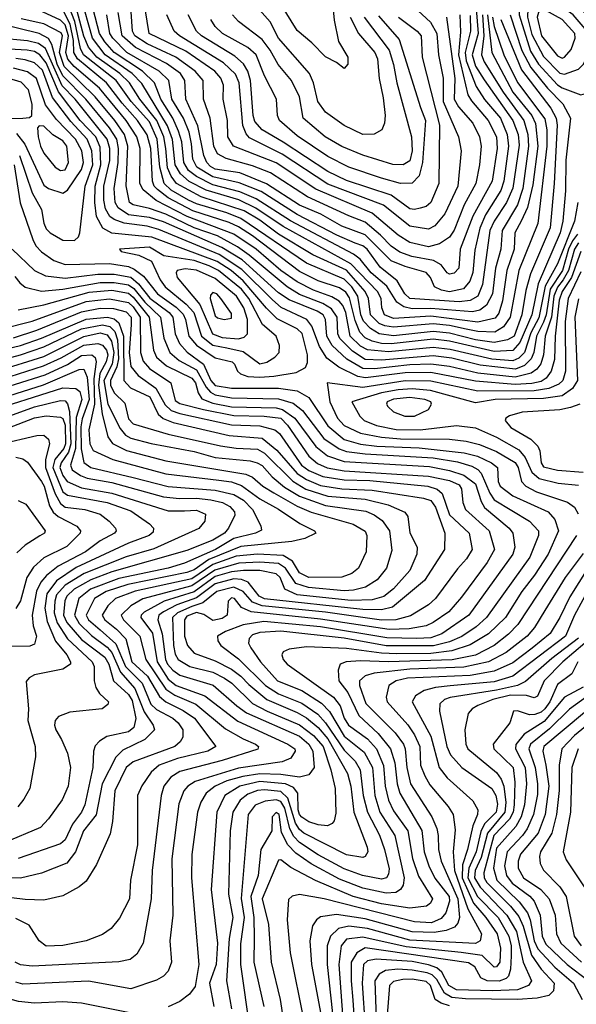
# Model space of a CAD drawing. Extents: x 501367 to 657802, y 482273 to 547541.
# Tile 348 of 656: x 599352 to 601725, y 515805 to 520004. Entities that reach past the tile are written whole.
import ezdxf

# ---------------------------------------------------------------- set-up
doc = ezdxf.new("R2010")
doc.units = 0

msp = doc.modelspace()

# ---------------------------------------------------------------- linework, layer by layer
at = {"layer": '0CON20XD'}
for points in [[(601745, 519683.9), (601765, 519689.1), (601779.2, 519700.7), (601805, 519744.4), (601841.8, 519838.2), (601854.5, 519935), (601786.4, 520015), (601682.4, 520095), (601652.9, 520125), (601641.2, 520145), (601634.5, 520205), (601620.6, 520225), (601555, 520255.8), (601495, 520255.9), (601475, 520240.7), (601466.9, 520223.1), (601487.9, 520135), (601481.5, 520025), (601529.5, 519869.5), (601564.4, 519815), (601645, 519727.1), (601665, 519713.8), (601745, 519683.9)], [(601347.1, 520025), (601365.6, 519865), (601455, 519695.2), (601535.6, 519595), (601551.8, 519561.8), (601561.1, 519465), (601540.1, 519299.9), (601517.3, 519202.7), (601489.8, 519145), (601462.9, 519095), (601459.6, 519025), (601429.1, 518935), (601409.9, 518805), (601395, 518752.8), (601378.9, 518731.1), (601305, 518714.9), (601105, 518739.5), (600945, 518730.5), (600907.6, 518745), (600896.2, 518775), (600893.1, 518815), (600878, 518845), (600763.7, 518963.7), (600475, 519121.6), (600359.2, 519200.9), (600285.7, 519235.7), (600146.8, 519276.8), (600074.4, 519314.4), (600037.1, 519347.1), (600014.5, 519385), (600003.5, 519493.5), (599982.1, 519552.1), (599872.3, 519732.3), (599830.7, 519775), (599716.3, 519855), (599661.8, 519925), (599612.9, 520102.9)], [(601294.4, 520105), (601306.1, 519945), (601281.4, 519855), (601295, 519806.8), (601332.3, 519747.7), (601454.4, 519575), (601476.8, 519515), (601481, 519469), (601454.7, 519285.3), (601427.8, 519225), (601374.4, 519145), (601356.8, 519105), (601325.1, 518875), (601305, 518825.7), (601272.8, 518807.2), (601225, 518801.2), (601015, 518814.7), (600994.5, 518835), (600961.1, 518891.1), (600888.8, 518948.8), (600833, 519025), (600815, 519039.3), (600781.9, 519051.9), (600703.4, 519085), (600535, 519173.2), (600381.1, 519271.1), (600288.1, 519308.1), (600175, 519334.4), (600106.9, 519375), (600090.3, 519409.7), (600084.9, 519474.9), (600073.6, 519525), (600049.9, 519585), (600000.3, 519665), (599987.9, 519745), (599946.5, 519785), (599809, 519865), (599748.7, 519925), (599736.2, 519945), (599722.8, 520025)], [(601171.3, 520015), (601207.2, 519752.8), (601204.3, 519665), (601222.4, 519632.4), (601283.5, 519563.5), (601312.8, 519505), (601319.4, 519465), (601312.6, 519385), (601296.2, 519305), (601246.9, 519215), (601205, 519106.8), (601185, 519077.3), (601142.1, 519047.9), (601095, 519036.2), (601015, 519053.5), (600965.1, 519085.1), (600855, 519179.1), (600615, 519281.3), (600445, 519393.8), (600263.2, 519465), (600238.9, 519505), (600237.7, 519575), (600219.8, 519665), (600220, 519725), (600209.2, 519755), (600183.5, 519785), (600059.9, 519869.9), (599904, 519945), (599878, 520105)], [(600679.3, 520135), (600692.2, 520002.2), (600711.2, 519911.2), (600750.6, 519845), (600750.8, 519815), (600735, 519796.7), (600702.2, 519822.2), (600655, 519846.5), (600597.9, 519905), (600535, 519957.6), (600465, 520071.1)], [(601675, 519772.3), (601735, 519793.8), (601755.6, 519814.4), (601780.2, 519865), (601788.4, 519935), (601712.5, 520025), (601585, 520115.7), (601565, 520119.2), (601535, 520094.2), (601518.9, 520051), (601516.9, 520015), (601535, 519940.5), (601585, 519847.6), (601655, 519776.1), (601675, 519772.3)], [(601731.5, 519225), (601717, 519145), (601645, 518962.4), (601592.1, 518867.9), (601565, 518732.7), (601530.9, 518669.1), (601503.7, 518585), (601479.7, 518560.3), (601455, 518549.8), (601365, 518555.9), (601187.4, 518597.4), (601115, 518606.5), (600925, 518587.8), (600835, 518595.6), (600805, 518612.1), (600761.4, 518655), (600742.5, 518755), (600729.3, 518785), (600713.4, 518803.4), (600682.4, 518822.4), (600605, 518850.9), (600535, 518886.1), (600464.6, 518934.7), (600360.3, 519025), (600265, 519089.8), (600065.9, 519165), (599933.5, 519233.5), (599878.4, 519278.4), (599863.9, 519305), (599864.9, 519454.9), (599851.1, 519505), (599805.6, 519575), (599691.6, 519711.6), (599583.9, 519805), (599556.6, 519836.6), (599547.8, 519865), (599560, 519935), (599545, 519982.5), (599525, 520003), (599393.9, 520063.9)], [(601402.7, 520005), (601491.1, 519791.1), (601616.5, 519626.5), (601639.4, 519585), (601644, 519555), (601631.5, 519305), (601613.2, 519116.8), (601530.3, 518919.7), (601510.5, 518849.5), (601493.6, 518745), (601460.4, 518655), (601431.5, 518638.5), (601375, 518627.5), (601295, 518639.6), (601185, 518667.1), (601115, 518674.8), (600945, 518656.2), (600884.8, 518664.8), (600846.9, 518686.9), (600818, 518718), (600806.7, 518745), (600793.8, 518825), (600768.4, 518865), (600735, 518898.1), (600575, 518965.4), (600295, 519156.1), (600235, 519180.5), (600105, 519218.9), (600071.6, 519235), (599997.5, 519277.5), (599967.4, 519305), (599948.6, 519375), (599937.2, 519495), (599905, 519568.2), (599827.1, 519655), (599763.1, 519745), (599624.1, 519855), (599611.4, 519881.4), (599586.4, 519996.4), (599561.5, 520061.5)], [(601368.4, 520015), (601375, 519975.9), (601416, 519855), (601475, 519736.7), (601591.7, 519581.7), (601600.2, 519535), (601600.1, 519465), (601561.7, 519135), (601480.4, 518935), (601442.8, 518735), (601414.8, 518695), (601378.4, 518671.6), (601305, 518675.1), (601255, 518684.9), (601185, 518700.2), (601115, 518706.7), (600945, 518693.2), (600908.5, 518698.5), (600885, 518709.1), (600847.9, 518745), (600839.1, 518815), (600824.9, 518844.9), (600745, 518935.7), (600601.5, 519001.5), (600455, 519089.2), (600375, 519149.1), (600308.6, 519188.6), (600125, 519249.2), (600020.3, 519305), (599997, 519337), (599981.9, 519371.9), (599975.2, 519455), (599966.6, 519505), (599936.8, 519575), (599864.4, 519665), (599820.5, 519735), (599777.9, 519775), (599680.4, 519845), (599645, 519886.9), (599625, 519933.4), (599591.5, 520061.5)], [(601015.2, 520075), (601103.9, 519993.9), (601130.1, 519945), (601138, 519855), (601156.8, 519755), (601157.2, 519655), (601222.9, 519505), (601234.8, 519445), (601220.6, 519295), (601164.3, 519175.7), (601122.2, 519125), (601095, 519111), (601015, 519124.1), (600903.5, 519213.5), (600665, 519303.2), (600470.8, 519430.8), (600331.1, 519501.1), (600317.2, 519517.2), (600303.6, 519553.6), (600287.6, 519735), (600272.5, 519772.5), (600220, 519820), (600032.8, 519935), (600010.3, 519955), (599979.3, 520025)], [(600761.1, 520015), (600796, 519946), (600866.3, 519865), (600877.8, 519837.8), (600884.2, 519754.2), (600901.7, 519671.7), (600910, 519595), (600907.4, 519562.6), (600895.3, 519534.7), (600863.4, 519516.6), (600815, 519514.7), (600735, 519553.2), (600655, 519609.7), (600623.3, 519655), (600604.8, 519735), (600587.1, 519775), (600455.7, 519925), (600420, 519995), (600351.3, 520071.3)], [(601443.2, 520025), (601493.2, 519873.2), (601530.7, 519800.7), (601602.6, 519712.6), (601668.1, 519645), (601700.3, 519585), (601680.4, 519405), (601679, 519275), (601667.4, 519145), (601656.6, 519095), (601562.3, 518877.7), (601535.8, 518745), (601485, 518627), (601455, 518594.1), (601375, 518589.2), (601185, 518632.6), (601115, 518641.2), (600935, 518621.9), (600895, 518623.1), (600855, 518633.3), (600825, 518647.9), (600802, 518672), (600781.8, 518721.8), (600758.4, 518818.4), (600742.4, 518842.4), (600715, 518860.3), (600625, 518890.7), (600545, 518930.3), (600345, 519081.9), (600285, 519120.8), (600245, 519139.1), (600089.2, 519189.2), (599985.1, 519245.1), (599939.7, 519279.7), (599925.6, 519295), (599918.6, 519315), (599911.3, 519455), (599895, 519513.2), (599853.7, 519575), (599787.9, 519647.9), (599722.2, 519735), (599597.7, 519837.7), (599582.5, 519865), (599581.2, 519915), (599567.4, 519985), (599535, 520046.4)], [(601325.6, 520025), (601330.8, 519935), (601320.9, 519855), (601333, 519825), (601413.3, 519695), (601501.2, 519575), (601519.1, 519515), (601521.7, 519465), (601497.3, 519285), (601473.9, 519215), (601409.1, 519105), (601403.8, 519025), (601380.2, 518945), (601367.8, 518835), (601342.8, 518787.2), (601314.5, 518765.5), (601282, 518758), (601105, 518772.7), (601025, 518771.2), (600989.2, 518779.2), (600960, 518799.9), (600917.7, 518867.7), (600850.4, 518925), (600803.4, 518983.4), (600775, 519004.4), (600507, 519147), (600360.6, 519240.6), (600290.1, 519270.1), (600175, 519299.4), (600105.3, 519335.3), (600071.5, 519361.5), (600051.1, 519395), (600042.9, 519482.9), (600029.1, 519529.1), (600004.7, 519585), (599954, 519665), (599926.1, 519735), (599875.1, 519785), (599755, 519864.7), (599715, 519909.9), (599692, 519945), (599665, 520049.6)], [(601272.4, 520022.4), (601273.6, 519955), (601251.2, 519865), (601255, 519828.2), (601298.9, 519718.9), (601334.4, 519664.4), (601401.4, 519585), (601430.2, 519515), (601436, 519465), (601416.3, 519316.3), (601403.6, 519276.4), (601338.5, 519171.5), (601314.2, 519115), (601292, 519022), (601283.9, 518926.1), (601271.4, 518888.6), (601243.7, 518856.3), (601185, 518843.4), (601150.6, 518850.6), (601120.4, 518865), (601103.9, 518905), (601085, 518926.6), (600995, 518951.1), (600935, 518975.5), (600825, 519087), (600725, 519123.8), (600636.3, 519175), (600545, 519213.4), (600403.9, 519303.9), (600290.6, 519350.6), (600185, 519367.3), (600165, 519377.8), (600149.7, 519395), (600136.7, 519425), (600111.9, 519551.9), (600060.5, 519665), (600055.9, 519745), (600036.6, 519775), (599977.8, 519817.8), (599845, 519886), (599788.5, 519935), (599771.1, 520035)], [(601229.1, 520025), (601231.3, 519951.3), (601223.1, 519855), (601263.3, 519683.3), (601277.8, 519657.8), (601349.6, 519575), (601384.6, 519505), (601387.9, 519455), (601365.8, 519315), (601283.3, 519166.7), (601229.7, 519025), (601224.7, 518945), (601205, 518922.6), (601185, 518918.9), (601175, 518924.7), (601148.8, 518958.8), (601116.9, 518976.9), (601023.8, 518993.8), (600973.1, 519013.1), (600935, 519038.8), (600889.9, 519085), (600825, 519140.9), (600755, 519167.2), (600579.2, 519249.2), (600420.7, 519350.7), (600345, 519381.3), (600231.9, 519411.9), (600195, 519432.9), (600178.8, 519465), (600164.5, 519585), (600136, 519665), (600133.5, 519745), (600100.2, 519785), (600018, 519845), (599895, 519900.8), (599842.8, 519935), (599833, 519955), (599827.3, 520037.3)], [(600966.8, 520015), (601046.4, 519955), (601063.2, 519935), (601068.6, 519845), (601141.8, 519555), (601139, 519305), (601105.3, 519225), (601085, 519208.2), (601060, 519200), (601035, 519194.4), (601015, 519197.6), (600935, 519255.4), (600745, 519318.6), (600665, 519357.4), (600475, 519482.2), (600384.9, 519534.9), (600355, 519569.4), (600347.7, 519595), (600336.4, 519745), (600324.3, 519784.3), (600306.1, 519816.1), (600268.6, 519848.6), (600126.2, 519935), (600105.2, 519955), (600070.5, 520025)], [(600881.1, 520021.1), (600969.7, 519919.7), (601060.1, 519630.1), (601082.5, 519575), (601070, 519395), (601055, 519338.5), (601025, 519307.5), (600975, 519306), (600895, 519328.2), (600754.7, 519374.7), (600665, 519421.2), (600535, 519508.3), (600460, 519575), (600451.1, 519595), (600446.8, 519665), (600395, 519764.5), (600359.6, 519855), (600325, 519885.2), (600215.9, 519945), (600185, 519974.7), (600166.1, 520005)], [(600820.9, 520015), (600927.6, 519875), (600946.2, 519813.8), (600959.8, 519735), (601022.7, 519505), (601025.1, 519444.9), (601015, 519401.8), (600986.2, 519385), (600943.3, 519386.7), (600815, 519426), (600725, 519464), (600654.7, 519505), (600560.3, 519585), (600545.2, 519675), (600510.8, 519745), (600453.7, 519813.7), (600419.5, 519875), (600385, 519920.2), (600285, 519996.8), (600258.6, 520025)], [(601665, 519840.7), (601675, 519844.4), (601703, 519877), (601720.5, 519925), (601718.6, 519945), (601665, 520005.8), (601595, 520044), (601575, 520046.1), (601564.1, 520035), (601558.2, 520015), (601576.8, 519935), (601645, 519850.7), (601665, 519840.7)], [(601669.4, 518895), (601645, 518863.2), (601629.5, 518825), (601620.1, 518735), (601591.8, 518655), (601585.8, 518575), (601574.1, 518535.9), (601556.6, 518513.4), (601533.2, 518496.8), (601465, 518480.1), (601305, 518497.4), (601185, 518525.3), (601105, 518535.6), (601015, 518532.5), (600865, 518515.1), (600815, 518516.9), (600747, 518557), (600684.4, 518614.4), (600660.9, 518655), (600655.7, 518725), (600646.2, 518745), (600620.8, 518760.8), (600500.8, 518809.2), (600455, 518838.8), (600299.8, 518979.8), (600213.4, 519033.4), (599965, 519141.5), (599905, 519160), (599815, 519171.9), (599771.6, 519201.6), (599758, 519225), (599755.1, 519285), (599771.6, 519395), (599773.6, 519455), (599765.7, 519495), (599735, 519543.3), (599634.2, 519665), (599535.2, 519765.2), (599512, 519815), (599488.8, 519898.8), (599474.8, 519924.8), (599435, 519945.1), (599265, 519986.2)], [(601730.4, 519089.6), (601709.4, 519060.6), (601692.6, 519025), (601666, 518935), (601613.8, 518855), (601597.1, 518745), (601586, 518714), (601556, 518655), (601544.7, 518585), (601532.6, 518557.4), (601505, 518529), (601465.7, 518514.3), (601315, 518530.5), (601195, 518560.2), (601115, 518571.3), (600895, 518552.1), (600825, 518555.1), (600770.4, 518590.4), (600716.9, 518645), (600708, 518665), (600705.4, 518735), (600680.6, 518770.6), (600645, 518793.2), (600545, 518831.9), (600491.7, 518865), (600330.4, 519000.4), (600280.8, 519035), (600195, 519081.8), (600095, 519116.5), (599975, 519174.4), (599905, 519199.7), (599835, 519214.6), (599819.8, 519225), (599805.6, 519295.6), (599813, 519465), (599798.6, 519515), (599757.4, 519575), (599673.2, 519675), (599540.5, 519805), (599520.6, 519865), (599534.3, 519935), (599528.4, 519948.4), (599455, 519986.1), (599358.1, 520008.1)], [(601745, 519016), (601704.9, 518905), (601664.8, 518845), (601651.6, 518808.4), (601635.1, 518655), (601632.6, 518555), (601618.7, 518505), (601596.4, 518475), (601575, 518461.6), (601535, 518452.2), (601465, 518448.4), (601295, 518462.4), (601105, 518499.3), (600995, 518497.9), (600826.3, 518476.3), (600793.1, 518483.1), (600712, 518522), (600661.1, 518561.1), (600629.8, 518609.8), (600597.7, 518697.7), (600576.2, 518725), (600466.5, 518776.5), (600429.4, 518809.4), (600298.7, 518938.7), (600202.3, 519002.3), (599945, 519109.9), (599895, 519124.1), (599797, 519137), (599755, 519151.7), (599735.5, 519165.5), (599717.2, 519197.2), (599710.5, 519235), (599711, 519295), (599735.6, 519404.4), (599735.5, 519455), (599724.1, 519495), (599588.3, 519665), (599532.6, 519722.6), (599461.5, 519881.5), (599432.4, 519902.4), (599385.4, 519914.6), (599263.1, 519925)], [(600375, 518479), (600435, 518484.2), (600531.1, 518498.9), (600569.7, 518520.3), (600578.3, 518541.8), (600578.7, 518575), (600556.5, 518666.5), (600535, 518685.5), (600449.1, 518729.1), (600403.6, 518773.6), (600305, 518890.9), (600253, 518935), (600193, 518973), (599915, 519077.1), (599745, 519093.5), (599705.4, 519115.4), (599679.5, 519165), (599671.3, 519225), (599673, 519295), (599698.2, 519385), (599695, 519460.4), (599676, 519505), (599610, 519575), (599516.6, 519696.6), (599465, 519820.6), (599437.9, 519855), (599415, 519868), (599383.1, 519875), (599255, 519881)], [(599585, 519062.9), (599602.2, 519077.8), (599608.5, 519095), (599630.8, 519295), (599663.8, 519385), (599659.8, 519445), (599638.6, 519495), (599570.2, 519570.2), (599491.9, 519671.9), (599448.8, 519788.8), (599415, 519820.3), (599375, 519832.6), (599335, 519838.4)], [(599535, 519264.8), (599555, 519277.6), (599615.4, 519365), (599623.1, 519395), (599617.1, 519445), (599589.7, 519495), (599509.2, 519579.3), (599461.3, 519641.3), (599422.9, 519752.9), (599385, 519781.5), (599325, 519797)], [(599265, 519582.4), (599365, 519584.3), (599392.9, 519587.1), (599403.8, 519596.2), (599405.4, 519644.6), (599389, 519705), (599357.2, 519737.2), (599305, 519753.8), (599255, 519755.4), (599217.3, 519732.7), (599185, 519695.3), (599172, 519668), (599171.9, 519651.9), (599185.6, 519625.6), (599212.5, 519602.5), (599265, 519582.4)], [(599525, 519361.1), (599545, 519363.4), (599560.3, 519395), (599552.8, 519465), (599535, 519488.2), (599492.9, 519512.9), (599455, 519549.6), (599435, 519552), (599427.5, 519542.5), (599430.5, 519505), (599439.8, 519465), (599455, 519434.6), (599502.3, 519375), (599525, 519361.1)], [(599338.3, 519518.3), (599373.7, 519473.7), (599455, 519299.2), (599475, 519284.8), (599535, 519264.8)], [(599350.8, 519425), (599405, 519266.1), (599444.7, 519195), (599455, 519136.2), (599465, 519112.2), (599481.5, 519095), (599535, 519064.6), (599585, 519062.9)], [(599327.9, 519385), (599353.3, 519223.4), (599406.9, 519066.9), (599420.4, 519040.4), (599444, 519014), (599497.6, 518977.6), (599545, 518960.4), (599735, 518965.1), (599815, 518952.2), (599840.3, 518940.3), (599880.1, 518910.1), (599939.9, 518835), (600018.2, 518778.2), (600048.4, 518748.4), (600059.1, 518725), (600072.4, 518655), (600105.6, 518615.6), (600185, 518562.3), (600257.3, 518545), (600268, 518535), (600280, 518505), (600293.6, 518493.6), (600325, 518483), (600375, 518479)], [(601735, 519052.6), (601717.6, 519025), (601691.6, 518935), (601669.4, 518895)], [(599319.2, 519025), (599415, 518935.2), (599461.6, 518911.6), (599545, 518902.3), (599685, 518919.6), (599755, 518919.2), (599825, 518905.5), (599858.3, 518878.3), (599906.8, 518816.8), (599988.9, 518755), (600004.1, 518735), (600014.6, 518665), (600033.6, 518623.6), (600066, 518586), (600134.8, 518534.8), (600166.7, 518465), (600185, 518444.5), (600255, 518432.7), (600455, 518433.1), (600535, 518421.4), (600585, 518392.5), (600665, 518272), (600735, 518213.8), (600804.6, 518194.6), (600874.9, 518184.9), (601055, 518178.1), (601247, 518157), (601303.2, 518143.2), (601364.2, 518115), (601388.6, 518095), (601392.4, 518035), (601400.3, 518015), (601455, 517973.4), (601604.9, 517904.9), (601633.1, 517873.1), (601649.4, 517825), (601604.8, 517725), (601546.8, 517635), (601493.5, 517565), (601422.9, 517455), (601350.2, 517385), (601272.2, 517337.8), (601195, 517312.7), (601105, 517301.7), (600959.7, 517299.7), (600895, 517302.3), (600745, 517322.6), (600575, 517328.9), (600500.4, 517319.6), (600475, 517308), (600470, 517295), (600475.6, 517275), (600492.5, 517255), (600690, 517115), (600717.9, 517077.9), (600735.7, 517025), (600754, 516995), (600835, 516936.7), (600873.4, 516895), (600903.3, 516823.3), (600909.5, 516735), (600923.8, 516675), (600945, 516630.5), (601006.7, 516545), (601027.2, 516427.2), (601052.1, 516352.1), (601112.4, 516255), (601103.4, 516236.6), (601086.1, 516223.9), (601014.8, 516215.2), (600895, 516233.6), (600774, 516265), (600612.9, 516332.9), (600508, 516388), (600465, 516421.2), (600455, 516419.6), (600385.2, 516255), (600411.9, 516145), (600424, 515985), (600462.9, 515825), (600488.3, 515658.3)], [(600375, 518536.7), (600405, 518543.2), (600440, 518565), (600457.7, 518585), (600459.2, 518615), (600445.3, 518655), (600386.5, 518705), (600328.1, 518815), (600296.9, 518855), (600198.8, 518935), (600159, 518955), (600095, 518977), (599966.8, 518996.8), (599905, 519033.6), (599776.7, 519025), (599783.8, 519015), (599860.2, 519000.2), (599913.8, 518973.8), (599950.3, 518895), (599971.3, 518865), (600061.7, 518791.7), (600094.4, 518755), (600127.1, 518655), (600175, 518616), (600235.5, 518604.5), (600305, 518589.7), (600375, 518536.7)], [(600285, 518643.6), (600309.4, 518650.6), (600322.5, 518665), (600323, 518725), (600307.3, 518775), (600275.7, 518825), (600185, 518901), (600105, 518936.7), (600057.6, 518942.4), (600022.7, 518935), (600018.5, 518925), (600023.5, 518905), (600119.3, 518789.3), (600173.7, 518665), (600215, 518648.8), (600285, 518643.6)], [(601745, 518928.6), (601690.3, 518815), (601677.5, 518717.5), (601678.8, 518505), (601667.2, 518465), (601650.6, 518449.4), (601608.1, 518431.9), (601545, 518420.7), (601305, 518420.1), (601105, 518462.2), (600995.6, 518464.4), (600815, 518435.5), (600662.5, 518455), (600674.5, 518375), (600706.2, 518305), (600735, 518273.1), (600805, 518241), (600895, 518223.1), (600975, 518216.8), (601185.1, 518214.9), (601255, 518206.6), (601312.2, 518192.2), (601385, 518163.1), (601465, 518115.2), (601477.2, 518095), (601491.6, 518035), (601509.4, 518015), (601555, 517991.1), (601687.1, 517947.1), (601717.7, 517925), (601733.8, 517896.2)], [(599331.1, 518908.9), (599351.9, 518881.9), (599375, 518864.2), (599445, 518846.2), (599535, 518855.6), (599695, 518883.7), (599755, 518883.8), (599815, 518874), (599837.6, 518857.6), (599885, 518800.1), (599952.2, 518735), (599966.3, 518646.3), (599992.3, 518585), (600031.3, 518551.3), (600105, 518511.1), (600146.9, 518436.9), (600165.3, 518415.3), (600185, 518404.5), (600255, 518391.8), (600455, 518387), (600518.2, 518368.2), (600558.2, 518338.2), (600648.5, 518218.5), (600713.7, 518173.7), (600745, 518162.2), (600825, 518152.4), (601115, 518136.1), (601218.1, 518118.1), (601279.6, 518099.6), (601305.5, 518085.5), (601319.9, 518069.9), (601356.7, 517985), (601375, 517957), (601525.3, 517865), (601564.2, 517825), (601564.3, 517805), (601527.5, 517712.5), (601342.8, 517455), (601298, 517415), (601236.7, 517373.3), (601185, 517350.8), (601116, 517334), (600913.9, 517333.9), (600735, 517366.2), (600465, 517396.4), (600375, 517391.2), (600345, 517380.4), (600330.3, 517365), (600327.9, 517345), (600337.2, 517325), (600378.3, 517265), (600450.8, 517185), (600555, 517142.7), (600638.8, 517088.8), (600673.1, 517053.1), (600735, 516948.6), (600820.5, 516880.5), (600856.6, 516815), (600866.6, 516695), (600887.8, 516625), (600951.1, 516525), (600990.9, 516345), (600986.7, 516313.3), (600975.6, 516294.4), (600955, 516281.9), (600915, 516278.4), (600815, 516299.7), (600715, 516338.6), (600595, 516403.7), (600529.4, 516449.4), (600495.6, 516485.6), (600468.1, 516538.1), (600458.5, 516615), (600445, 516623.1), (600428.5, 516605), (600426.9, 516545), (600379.8, 516465), (600368, 516355), (600336.6, 516265), (600349.9, 516175), (600351.9, 516088.1), (600350.6, 515985), (600392.6, 515795)], [(599345, 518767.3), (599455, 518787.6), (599648.1, 518841.9), (599745, 518850.3), (599815, 518838), (599835, 518821.1), (599904.3, 518735), (599921.5, 518595), (599934.5, 518565), (599978.1, 518528.1), (600085.5, 518475), (600100.6, 518455), (600112.2, 518412.2), (600127.6, 518387.6), (600175, 518368.9), (600255, 518353.8), (600445, 518348.3), (600472, 518342), (600524.9, 518304.9), (600614.1, 518184.1), (600664.4, 518144.4), (600735, 518120.5), (601099.1, 518099.1), (601185, 518081.9), (601245, 518061.9), (601295.9, 518025), (601319.2, 517949.2), (601334.3, 517924.3), (601439.5, 517835), (601454.7, 517815), (601463, 517755), (601454.8, 517725), (601267.5, 517465), (601151.8, 517385), (601105, 517368.6), (601044.9, 517364.9)], [(600223.8, 518726.2), (600255, 518731.5), (600255, 518751.1), (600209.5, 518815), (600192, 518835), (600175, 518840.8), (600165, 518828.9), (600163.2, 518815), (600185, 518741.8), (600195, 518733.2), (600223.8, 518726.2)], [(599275, 518686.2), (599405, 518719.2), (599635, 518802), (599735, 518813.5), (599815, 518798.6), (599835, 518779.6), (599864.7, 518735), (599866.2, 518585), (599877.5, 518547.4), (599905, 518516.8), (599995.8, 518455), (600015, 518379.6), (600035, 518367.8), (600135, 518341.2), (600265, 518316.4), (600393.5, 518313.5), (600465, 518304.6), (600494.3, 518275), (600585, 518143), (600621.8, 518111.8), (600662.5, 518092.5), (600735, 518080.1), (601095, 518058), (601185, 518039.1), (601225, 518020.4), (601235.9, 518004.1), (601241.4, 517945), (601252.8, 517915), (601354, 517825), (601376.5, 517745), (601345, 517689.1), (601235, 517540.7), (601181.1, 517478.9), (601115, 517433), (601085, 517419.8), (601013.1, 517406.9), (600926.8, 517403.2), (600635, 517448), (600339.1, 517479.1), (600297.7, 517497.7), (600267.8, 517535), (600255, 517538.5), (600240, 517525), (600236.7, 517465), (600215, 517450.4), (600175, 517442.3), (600136.8, 517466.8), (600105.4, 517475.4), (600065, 517460.9), (600054.3, 517445), (600054, 517375), (600067.4, 517335), (600095, 517301.9), (600185, 517270.3), (600254.4, 517234.4), (600294.7, 517204.7), (600328.7, 517168.7), (600405.6, 517105.6), (600535, 517050.1), (600575, 517026.4), (600625, 516984.9), (600665, 516937.4), (600749.6, 516789.6), (600763.1, 516735), (600776.7, 516625), (600833.9, 516475), (600836.5, 516455), (600825, 516435.4), (600815, 516431.2), (600745, 516441.9), (600563.6, 516535), (600545, 516550), (600527.7, 516577.7), (600494.7, 516684.7), (600465, 516712.5), (600395, 516719.8), (600365, 516716.8), (600325, 516701.1), (600291.6, 516675), (600260, 516625), (600248.4, 516545), (600242, 516275), (600260, 516175), (600244.9, 516084.9), (600233.3, 515905), (600255.2, 515785.2)], [(601735, 518813.8), (601719.4, 518735), (601730.5, 518465), (601709, 518431), (601665, 518400), (601585, 518388.8), (601378.8, 518385), (601295, 518370), (601102.8, 518422.8), (601025, 518430.1), (600965, 518425.8), (600895, 518413.1), (600768.6, 518375), (600802.7, 518312.7), (600820.4, 518295), (600873.3, 518273.2), (600957.2, 518257.2), (601060, 518255), (601215, 518273.2), (601295, 518263.1), (601385, 518223.6), (601479.6, 518169.6), (601507.3, 518137.3), (601535, 518075.2), (601567.5, 518047.5), (601647.7, 518027.7), (601735, 518018.6)], [(599325, 518647.7), (599425, 518680.1), (599615, 518758.6), (599695, 518773.4), (599752, 518772), (599805, 518758.3), (599826.6, 518735), (599826.5, 518703.5), (599818.4, 518585), (599825.1, 518525.1), (599856.6, 518486.6), (599932.6, 518432.6), (599971.6, 518361.6), (599997.9, 518337.9), (600035, 518324.3), (600255, 518276.9), (600375, 518271.8), (600440, 518255), (600459.3, 518239.3), (600553.6, 518105), (600585, 518082.2), (600645, 518056.4), (600735, 518041.8), (600845, 518039.4), (601092.5, 518015), (601131.5, 518001.5), (601153.8, 517983.8), (601185, 517893), (601268.9, 517815), (601280.8, 517745), (601257.4, 517705), (601217.9, 517662.1), (601124.3, 517535.7), (601095, 517509.2), (601018, 517462), (600955, 517444.3), (600895, 517442.6), (600655, 517477.2), (600385, 517504.6), (600345, 517519.6), (600305, 517566.2), (600265, 517583.9), (600191.7, 517565), (600132.6, 517517.4), (600085, 517501), (600024.9, 517475.1), (600002.6, 517455), (600007.5, 517335), (600015, 517297.9), (600027.8, 517275), (600077.2, 517245), (600175, 517220.9), (600225.6, 517195.6), (600255.6, 517175), (600345, 517088.3), (600406.3, 517055), (600545, 516997.5), (600605, 516951.2), (600645.6, 516905), (600679, 516805), (600697.3, 516725), (600699.4, 516620.6), (600692.3, 516587.7), (600683.9, 516576.1), (600663.8, 516566.2), (600625, 516571), (600585, 516583.2), (600555, 516602.9), (600544.7, 516615), (600539.6, 516635), (600538.1, 516705), (600519.3, 516729.3), (600485, 516745.5), (600375, 516755.8), (600290.8, 516735), (600226.9, 516695), (600192.3, 516625), (600168, 516295), (600194.9, 516065), (600189.6, 515975), (600161.2, 515895), (600179.5, 515795)], [(599185.2, 518575.2), (599355.2, 518614.8), (599444.5, 518645.5), (599635, 518726.9), (599725.4, 518735.4), (599755, 518728.2), (599775, 518711.9), (599794.1, 518655), (599795.2, 518465), (599824.7, 518434.7), (599906.2, 518396.2), (599942.1, 518322.1), (599962.8, 518302.8), (600006.3, 518286.3), (600245, 518230.8), (600385, 518218.9), (600448.1, 518168.1), (600535, 518069.4), (600575, 518043.8), (600635, 518017.9), (600725, 518003.5), (600855, 517998.4), (601073.2, 517963.2), (601105, 517954.2), (601125.2, 517924.8), (601165.2, 517815), (601162.5, 517745), (601078, 517612), (600941.8, 517498.2), (600895, 517486.9), (600815, 517489), (600395, 517534.9), (600372.2, 517545), (600325.5, 517605.5), (600297, 517616.9), (600265, 517619), (600185, 517598.1), (600105, 517538.8), (600022, 517508), (599965, 517479.3), (599944.5, 517465), (599941.1, 517445), (599959.8, 517385), (599973.1, 517275), (599982.1, 517255), (600005, 517229.4), (600035, 517208.6), (600176.4, 517166.4), (600277.3, 517077.3), (600318.6, 517048.6), (600545, 516948.2), (600585, 516914.8), (600601.9, 516885), (600607.7, 516815), (600585, 516783.9), (600545, 516774.4), (600465.1, 516785.1), (600375, 516787.5), (600303.1, 516776.9), (600235, 516757.8), (600185.3, 516735), (600146.8, 516705), (600123.5, 516666.5), (600109.8, 516625), (600085.6, 516444.4), (600084, 516345), (600114.8, 515975), (600099.7, 515880.3), (600075, 515847.5), (600035, 515817.2), (599985, 515793.6)], [(599185, 518529.2), (599355, 518574.5), (599455, 518608.6), (599615, 518685.3), (599705, 518702.2), (599735.7, 518695.7), (599757.8, 518675), (599768.8, 518638.8), (599772.7, 518557.3), (599766.3, 518523.6), (599738.6, 518465), (599739.3, 518445), (599755, 518413.2), (599799.3, 518369.3), (599815, 518302.1), (599835, 518280.2), (599985, 518236.3), (600207.5, 518187.5), (600275, 518176.6), (600365, 518172.1), (600395.2, 518155), (600515.9, 518035.9), (600572.4, 518002.4), (600665, 517971.6), (600825, 517959.1)], [(599253.1, 518505), (599455, 518568.5), (599625, 518653.6), (599695, 518669.1), (599725, 518660.7), (599743.4, 518633.4), (599753.4, 518585), (599745.4, 518535), (599709.9, 518465), (599727.8, 518365), (599780.4, 518260.4), (599803, 518233), (599825, 518219.7), (599912.6, 518197.4)], [(599275, 518470.5), (599452.4, 518527.6), (599528.3, 518561.7), (599625, 518616.2), (599685, 518622.6), (599705, 518616.1), (599722.2, 518595), (599727, 518575), (599720.3, 518545), (599693.8, 518495), (599687.3, 518445), (599703.1, 518323.1), (599727, 518225), (599747.1, 518197.1), (599807.5, 518167.5), (599975, 518123), (600316.3, 518066.3), (600343.7, 518053.7), (600388.8, 518015), (600435.8, 517985.8), (600535, 517929.6), (600594.1, 517904.1), (600773.3, 517853.3), (600825, 517822.5), (600831.6, 517805), (600828.4, 517735), (600796.2, 517665), (600768.3, 517641.7), (600725, 517626.1), (600585, 517625.8), (600545, 517644.5), (600514.5, 517694.5), (600475, 517718.5), (600365, 517724.7), (600275, 517715.9), (600175, 517681), (600085, 517619.1), (599843.7, 517566.3), (599759.7, 517535), (599728.1, 517505), (599703.3, 517465), (599715.2, 517445), (599764.4, 517405), (599803.7, 517363.7), (599830.1, 517265), (599897.1, 517205), (599947.4, 517117.4), (599975, 517095.1), (600048, 517058), (600096.9, 517025), (600188.2, 516905), (600153.5, 516885), (600025, 516853.6), (599946.5, 516825), (599911.9, 516795), (599872.7, 516737.3), (599854, 516695), (599854.4, 516485), (599823.5, 516335), (599820, 516255), (599777.4, 516172.6), (599742, 516128), (599705, 516102.9), (599635, 516075.3), (599535, 516056.4), (599465, 516052.4), (599434.1, 516075), (599392.5, 516142.5), (599335, 516171)], [(599205, 518409.9), (599459.7, 518490.3), (599555, 518533.8), (599615, 518572.3), (599659.4, 518575), (599673.9, 518563.9), (599678.1, 518545), (599667, 518473), (599671.1, 518365), (599646.6, 518255), (599650.9, 518195), (599665, 518166.6), (599748.4, 518128.4), (599975, 518067), (600200.1, 518040.1), (600255, 518033.5), (600297.8, 518017.8), (600375, 517961.1), (600455, 517917.3), (600546, 517856), (600608.1, 517825), (600614.3, 517815), (600567.9, 517792.1), (600511.8, 517778.2), (600295, 517757.8), (600158.3, 517701.7), (600095, 517658), (600065, 517646.2), (599813.2, 517595), (599720.5, 517565), (599671, 517535), (599634.6, 517465), (599645.5, 517445), (599695, 517401.7), (599762.1, 517342.1), (599803.2, 517245), (599873.5, 517175), (599910.1, 517085), (599935, 517061.7), (600004.7, 517025), (600027.6, 517005), (600047.9, 516975), (600046.6, 516945), (600036, 516924), (600013.8, 516905), (599835, 516839.5), (599805.2, 516815), (599757.8, 516715), (599747.8, 516585), (599737.6, 516532.4), (599679.2, 516400.9), (599635, 516330), (599605, 516306.2), (599535, 516267.5), (599455, 516248.8), (599375, 516251.6), (599245, 516267.4)], [(599186.6, 518363.4), (599452.4, 518447.6), (599605, 518513), (599625, 518513.5), (599639.1, 518479.1), (599647.8, 518385), (599617.9, 518302.1), (599612.4, 518267.6), (599613.6, 518173.6), (599625, 518115.4), (599655.5, 518095), (599835, 518051.4), (599985, 518012.7), (600185, 517997.1), (600265, 517979.7), (600306.3, 517955), (600344.8, 517915), (600380.5, 517845), (600382.6, 517827.4), (600357.1, 517815), (600265, 517792.2), (600186.3, 517745), (600055, 517685.9), (599985, 517664.9), (599775, 517620.6), (599653.3, 517575), (599604, 517535), (599584.6, 517465), (599605, 517429.1), (599657.6, 517377.6), (599725, 517328), (599745, 517306), (599781.3, 517221.3), (599842.2, 517152.2), (599882.5, 517052.5), (599921.2, 516995), (599926, 516975), (599885.8, 516934.2), (599791.7, 516888.3), (599761.4, 516858.6), (599702.9, 516745), (599677.5, 516612.5), (599624.1, 516545), (599589.4, 516455), (599552.8, 516407.2), (599445.2, 516364.8), (599355, 516343), (599095, 516345.8)], [(599194.1, 518325.9), (599535, 518434.6), (599590.8, 518430.8), (599608.4, 518418.4), (599616.5, 518385), (599592.3, 518307.7), (599589.2, 518175), (599567.8, 518105), (599575.9, 518085), (599610.5, 518060.5), (599639.1, 518049.1), (599745, 518029.8), (599965, 517969.5), (600032.9, 517962.9), (600105, 517964.1), (600166.7, 517956.7), (600216.2, 517945), (600247.7, 517927.7), (600267.5, 517905), (600268.6, 517891.4), (600241.7, 517835), (600224.5, 517815), (600175, 517784), (600065, 517740.4), (599745, 517649.9), (599655, 517615.9), (599584.5, 517575), (599552.4, 517545), (599544.3, 517525.7), (599538.5, 517465), (599553.2, 517433.2), (599615, 517361), (599714.3, 517285), (599731.6, 517255), (599752.1, 517185), (599815, 517126.1), (599830.8, 517100.8), (599846.6, 517023.4), (599838.5, 516985), (599815, 516967.6), (599723.4, 516946.6), (599692.5, 516927.5), (599673.1, 516906.9), (599666.5, 516885), (599663, 516815), (599630, 516655), (599615.6, 516625), (599576.2, 516573.8), (599545, 516505.9), (599525, 516489.3), (599345, 516426.1)], [(599245, 518292.6), (599415, 518352.6), (599525, 518380.1), (599545, 518378.8), (599555.9, 518365.9), (599563.9, 518333.9), (599569, 518195), (599560, 518160), (599528.8, 518115), (599522.7, 518095), (599535, 518060.8), (599553.7, 518035), (599615, 518007.3), (599744.9, 517984.9), (599985, 517909.8), (600055, 517909.8), (600105, 517912.2), (600144.4, 517895), (600140.6, 517865), (600115.3, 517834.7), (599923, 517747), (599805, 517713.1), (599627, 517643), (599545, 517592.1), (599509.2, 517550.8), (599501.4, 517525), (599498.9, 517475), (599511.3, 517431.3), (599555, 517363.2), (599660.7, 517265), (599668.9, 517245), (599669, 517185), (599676.1, 517156.1), (599691.2, 517131.2), (599730.6, 517095), (599727, 517083), (599703.3, 517065), (599565, 517051.1), (599516.9, 517033.1), (599502.5, 517015), (599500.4, 516995), (599505.4, 516975), (599529.6, 516935), (599556, 516876), (599568.9, 516815), (599558.3, 516735), (599532.6, 516677.4), (599475, 516595.6), (599440.3, 516559.7), (599285, 516493.8)], [(601035, 518313.1), (601095, 518341.9), (601107.7, 518365), (601104.5, 518375), (601078.6, 518385), (601015, 518393.6), (600945, 518386), (600918.8, 518375), (600915.5, 518365), (600920.9, 518355), (600945, 518331.2), (600993.4, 518313.4), (601035, 518313.1)], [(601740.8, 518365), (601699.9, 518349.9), (601655, 518340.4), (601495, 518331.1), (601440.6, 518315), (601424.5, 518305), (601421.5, 518295), (601446.1, 518265), (601530.8, 518215), (601561.3, 518185), (601570, 518165), (601574.8, 518115), (601585, 518097.9), (601645, 518082.6), (601754.4, 518074.4)], [(599255, 518245.4), (599415, 518306.8), (599465, 518314.6), (599525, 518309.8), (599535, 518303.2), (599545, 518274.5), (599546.3, 518195), (599539.3, 518175), (599501.5, 518128.5), (599492.8, 518095), (599535, 517990.6), (599555, 517976.2), (599725, 517945.8), (599825, 517908.9), (599904.8, 517854.8), (599922.5, 517835), (599921.2, 517818.8), (599903.1, 517805), (599815, 517771.6), (599592.4, 517667.6), (599509, 517611), (599466.7, 517555), (599459.3, 517495), (599468, 517438), (599504.3, 517354.3), (599552, 517295), (599568.6, 517265), (599567.9, 517255), (599535.7, 517234.3), (599415, 517209.8), (599392.6, 517197.4), (599378.9, 517181.1), (599388.4, 517065), (599386.1, 517015), (599417.8, 516905), (599419.2, 516860.8), (599394.2, 516725.8), (599369.7, 516680.3), (599343.2, 516646.8)], [(599265, 518194.6), (599425, 518231.2), (599455, 518231.8), (599473.9, 518215), (599478.6, 518195), (599461.3, 518128.7), (599461, 518095), (599502.5, 517982.5), (599525, 517940.5), (599545, 517925.1), (599630, 517915), (599694.5, 517895), (599733.8, 517865), (599760.4, 517835), (599763.1, 517825), (599756.2, 517815), (599695, 517781.3), (599632.6, 517735), (599515, 517673.3), (599465.8, 517634.2), (599441.7, 517605), (599423.3, 517566.7), (599404.8, 517464.8), (599408.8, 517418.8), (599422.9, 517375), (599415, 517341.2), (599395, 517331.9), (599305, 517331.2)], [(599912.6, 518197.4), (600095, 518162.2), (600185, 518137.3), (600335, 518122.9), (600364.5, 518115), (600385, 518102.4), (600428.9, 518055), (600481.2, 518011.2), (600545, 517971.6), (600655, 517932.7), (600827.8, 517907.8), (600863.2, 517893.2), (600897.9, 517867.9), (600929, 517825), (600939.2, 517740.9), (600916.2, 517665), (600876.6, 517615), (600826.1, 517583.9), (600775, 517571.6), (600735, 517568.9), (600582.5, 517582.5), (600529.3, 517599.3), (600484.4, 517665), (600455, 517684.9), (600375, 517691.2), (600286.4, 517686.4), (600183.1, 517656.9), (600085, 517589.6), (599876.1, 517533.9), (599825.5, 517504.5), (599784.4, 517465), (599793.7, 517445), (599864.5, 517375), (599888.8, 517275), (599975, 517148.8), (600013.5, 517123.5), (600103.3, 517085), (600229.9, 516979.9), (600305, 516937.6), (600356.9, 516915), (600370, 516905), (600366.7, 516893.3), (600215, 516844.3), (600035, 516797.9), (599996.5, 516773.5), (599966.9, 516735), (599954.4, 516695), (599916, 516375), (599912.5, 516255), (599878.1, 516065), (599850.9, 516019.1), (599823.3, 515996.7), (599775, 515986.6), (599405, 515968.3), (599355, 515973.9), (599332.2, 515985)], [(599335, 518138.7), (599365, 518131), (599385, 518117.2), (599445, 518034.2), (599456.3, 518015), (599478.7, 517931.3), (599493.9, 517903.9), (599514.9, 517884.9), (599594.9, 517844.9), (599610.3, 517825), (599609.5, 517815), (599552.4, 517757.6), (599455, 517708.5), (599410.4, 517669.6), (599382.5, 517625), (599355, 517525.5), (599335, 517492.5)], [(600825, 517959.1), (600923.6, 517935), (600994, 517904), (601006.9, 517885), (601015, 517816), (601046.5, 517755), (601044.7, 517725), (601014.8, 517655), (600945, 517577), (600905, 517544.8), (600855, 517530.7), (600765, 517526.5), (600535, 517551.6), (600482.2, 517575), (600462.6, 517625), (600445, 517640.4), (600375, 517654.6), (600305.6, 517655.6), (600255, 517650), (600185, 517629), (600095, 517564), (599968.1, 517525), (599882.7, 517477.3), (599870.2, 517465), (599868.8, 517455), (599917.2, 517387.2), (599937.5, 517265), (599985, 517191.6), (600019.5, 517165), (600141, 517121), (600282.2, 517012.2), (600494.6, 516915), (600525.4, 516895), (600526.9, 516885), (600507.5, 516855), (600471.3, 516838.7), (600285, 516811.6), (600099.6, 516755), (600068.2, 516735), (600051.1, 516715), (600029.6, 516659.6), (600000.8, 516425), (600004.7, 516185), (599991.8, 516075), (599999.3, 515985), (599984.1, 515945.9), (599964.7, 515925.3), (599935, 515907.3), (599825, 515871.6), (599645, 515903.5), (599365, 515890.8), (599335, 515898.8)], [(599345, 517953.1), (599378.2, 517938.2), (599460.6, 517825), (599456.9, 517815), (599437.2, 517802.8), (599375, 517762.7), (599339.8, 517730.2)], [(601725.7, 517805), (601476, 517425), (601436.7, 517383.2), (601375.3, 517334.7), (601295.6, 517294.4), (601195.4, 517274.6), (600924.9, 517264.9), (600805, 517269.9), (600743.8, 517265), (600718.1, 517255), (600709.6, 517230.4), (600712.1, 517185), (600751.2, 517135), (600797.2, 517037.2), (600880.5, 516960.5), (600932.7, 516895), (600951.1, 516835), (600961.2, 516745), (600972.4, 516705), (601066.2, 516546.2), (601076.3, 516455), (601096.3, 516395), (601122.6, 516342.6), (601183.7, 516265), (601184.9, 516245), (601169, 516195), (601148.6, 516171.4), (601107.5, 516152.5), (601035, 516157), (600650, 516255), (600545, 516273.1), (600514.2, 516265.8), (600498.2, 516251.8), (600492.2, 516165), (600504.3, 516025), (600563, 515735)], [(601755, 517727.4), (601678.1, 517625), (601591.2, 517485), (601547.3, 517412.7), (601515.7, 517375), (601426.7, 517305), (601351.3, 517265), (601245, 517242.2), (601015, 517234), (600863.4, 517216.6), (600824.2, 517205.9), (600800.6, 517185), (600800.2, 517165), (600827.4, 517087.4), (600953.3, 516963.2), (600987.8, 516915), (600995.5, 516895), (601002.5, 516815), (601017.6, 516745), (601109.1, 516605), (601131, 516555), (601136.6, 516525), (601137.1, 516465), (601148.5, 516415), (601220.1, 516255), (601227, 516175), (601219.5, 516150.5), (601205.4, 516134.6), (601169.9, 516120.1), (601118.6, 516111.4), (601025, 516114.7), (600825, 516169), (600702.7, 516187.3), (600635, 516177.9), (600617.1, 516165), (600600.9, 516139.1), (600589.5, 516075), (600595.9, 515975), (600645, 515718)], [(601775.1, 517664.9), (601697.7, 517542.3), (601655, 517454), (601613.6, 517386.4), (601536.6, 517323.4), (601455, 517261.2), (601374.4, 517225.6), (601272.4, 517207.6), (601005, 517195.8), (600957.1, 517185), (600925.3, 517164.7), (600914.7, 517115), (600918.1, 517095), (601006.4, 516996.4), (601034.9, 516954.9), (601057.5, 516905), (601060.8, 516825), (601078.8, 516778.8), (601100.8, 516740.8), (601179, 516649), (601200.3, 516615), (601208.6, 516548.6), (601200.5, 516455), (601206.1, 516375), (601262.4, 516212.4), (601321, 516105), (601315, 516075.4), (601295.6, 516064.4), (601015, 516078.7), (600835, 516128.3), (600755, 516137.9), (600711.6, 516128.4), (600676.6, 516095), (600663, 516055), (600662.3, 515975), (600685.9, 515765.9)], [(601788.7, 517595), (601717.4, 517465), (601679.7, 517375), (601455, 517204.3), (601375, 517180.6), (601187.2, 517162.8), (601124.3, 517155.7), (601077, 517143), (601039.3, 517120.7), (601025.3, 517095), (601105, 516948.5), (601139.8, 516815), (601175, 516770.5), (601283.4, 516673.4), (601304.7, 516635), (601303.9, 516615), (601284.1, 516565.9), (601261.6, 516465), (601239.7, 516400.3), (601238.7, 516345), (601286.7, 516236.7), (601339.7, 516175), (601387.5, 516105), (601402.2, 516045), (601398.5, 515985), (601385, 515965.2), (601375, 515963.6), (601323.5, 516013.5), (601233.7, 516026.3), (600999.4, 516049.4), (600815, 516092), (600745, 516083), (600721.8, 516055), (600713.1, 515975), (600738.4, 515625)], [(601044.9, 517364.9), (600917.4, 517367.4), (600635, 517414.8), (600392.9, 517437.1), (600305, 517424), (600229.2, 517395), (600194.6, 517375), (600196.1, 517355), (600210, 517335), (600285, 517279), (600400, 517165), (600455, 517128.6), (600555, 517089.2), (600622.8, 517042.8), (600656, 517006), (600735, 516889.5), (600781.9, 516841.9), (600803.6, 516805), (600816.8, 516695), (600834.9, 516625), (600886, 516526), (600907.7, 516465), (600927, 516383), (600925, 516360), (600916.1, 516345), (600895, 516338.3), (600813.6, 516355), (600735, 516383.2), (600625, 516443.1), (600545, 516494.6), (600520.6, 516520.6), (600503.4, 516553.4), (600481.7, 516641.7), (600465, 516669.8), (600445, 516676.6), (600398.4, 516671.6), (600356, 516654), (600326.3, 516615), (600296.5, 516256.5), (600308.8, 516175), (600293.1, 516063.1), (600292.6, 515975), (600332.6, 515695)], [(601735, 517366.4), (601620.7, 517279.3), (601508.6, 517181.4), (601475.1, 517164.9), (601385, 517144.9), (601186.7, 517113.4), (601162.5, 517105), (601143.9, 517086.1), (601141.7, 517055), (601172.7, 516905), (601188.4, 516868.4), (601237.6, 516815), (601365, 516724.7), (601382.5, 516695), (601388.6, 516658.6), (601383.2, 516625), (601334.3, 516575)], [(601761, 517345), (601667.5, 517265), (601587.7, 517185), (601560.3, 517119.7), (601545, 517112.2), (601512.3, 517122.3), (601445, 517123.2), (601368.8, 517105), (601305, 517080), (601280.5, 517065), (601263.8, 517045), (601250.5, 516975), (601253.7, 516915), (601262.5, 516895), (601385, 516794.3), (601405.3, 516765.3), (601416.2, 516735), (601424.6, 516665), (601419.8, 516625), (601346.6, 516535), (601319.3, 516430.7), (601294.6, 516375), (601291.2, 516345), (601315, 516304.1), (601429.5, 516185), (601470.9, 516115), (601499.1, 515985), (601534, 515905), (601521.7, 515885), (601475, 515866.2)], [(601731.7, 517265), (601705.8, 517214.2), (601645, 517168.6), (601611.7, 517095), (601591.2, 517065), (601575, 517050.6), (601548.8, 517041.2), (601525, 517039.6), (601475, 517057.3), (601458, 517055), (601441.8, 517005), (601371.4, 516915), (601374, 516894), (601456.5, 516815), (601462.6, 516752.6), (601460.1, 516655), (601455.3, 516625), (601440.9, 516595), (601373.3, 516525), (601331.4, 516365), (601332, 516345), (601344.2, 516325), (601444, 516224), (601479.7, 516179.7), (601498.3, 516138.3), (601534.6, 516014.6), (601574.7, 515954.7), (601630.5, 515895), (601627.5, 515862.5), (601607.5, 515842.5), (601558.6, 515831.4), (601474.2, 515825.8), (601252.3, 515827.7), (601194, 515834), (601163.1, 515853.1), (601130.5, 515910.5), (601110.4, 515930.4), (601089.6, 515939.6), (601025, 515950.9), (600964.7, 515955.3), (600911, 515949), (600885, 515933.5), (600866.4, 515905), (600875.6, 515625)], [(601755, 517156.9), (601674.7, 517115.3), (601588.5, 517011.5), (601502.9, 516957.1), (601466.7, 516913.3), (601465.5, 516895), (601507.7, 516815), (601512.2, 516745), (601503.9, 516655), (601489.9, 516605), (601467.2, 516562.8), (601385, 516471.1), (601371.7, 516385), (601385.9, 516335), (601482, 516242), (601516.8, 516195), (601528.4, 516165), (601545.6, 516075), (601561.3, 516041.3), (601633.3, 515963.3), (601712.8, 515895), (601750.8, 515825)], [(601850.2, 517175), (601696.4, 517063.6), (601610.4, 516979.6), (601530.1, 516915), (601523, 516895), (601549.7, 516815), (601560.2, 516745), (601559.6, 516700.4), (601542.6, 516615), (601516, 516554), (601495.4, 516524.6), (601430.3, 516455), (601418.6, 516395), (601427.2, 516355), (601451.4, 516321.4), (601526.7, 516266.7), (601545.5, 516245), (601570.7, 516185), (601580, 516095), (601595, 516061.7), (601686.6, 515975), (601805, 515884.1)], [(601915, 517113.3), (601718, 516952), (601663.7, 516895), (601652.3, 516825), (601652.5, 516717.5), (601641.4, 516615), (601620.9, 516535), (601572, 516455), (601567.8, 516435), (601570.5, 516405), (601585, 516376.4), (601655.4, 516305.4), (601681.5, 516265), (601716.4, 516095), (601746.5, 516055)], [(601759.9, 517050.1), (601587.2, 516905), (601583.2, 516885), (601595.7, 516825)], [(601732.5, 516895), (601706.3, 516815), (601700.8, 516625), (601669.2, 516455), (601681.3, 516421.3), (601762.2, 516302.2)], [(601595.7, 516825), (601607.9, 516735), (601592.4, 516615), (601561.9, 516535), (601487.1, 516445), (601476.8, 516415), (601476.9, 516385), (601499.5, 516345), (601574.1, 516294.1), (601610.2, 516255), (601634.9, 516184.9), (601640.8, 516105), (601659.1, 516065), (601746.8, 515985)], [(601334.3, 516575), (601318.1, 516541.9), (601298.7, 516455), (601267, 516385), (601263.3, 516345), (601304.4, 516264.4), (601391.4, 516175), (601437.5, 516095), (601447.8, 516055), (601448.1, 516011.9), (601445.2, 515954.8), (601435.7, 515924.3), (601425.5, 515914.5), (601395.8, 515904.2), (601345.7, 515905.7), (601317.8, 515917.8), (601292.9, 515965), (601265, 515981.2), (600824.9, 516045.1), (600788.8, 516025), (600765.1, 515985), (600764.6, 515905.4), (600772.7, 515822.7), (600782.3, 515675)], [(599835, 515765.8), (599615, 515809.5), (599535, 515814.8), (599415, 515809.3), (599346.3, 515816.3), (599295, 515831.6), (599222.3, 515872.3), (599129.6, 515905), (599123.8, 515915), (599119.6, 515975), (599085.4, 515995), (598937.9, 516047.9), (598555, 516168.4), (598535, 516170.4), (598516.3, 516163.7), (598486.9, 516143.1), (598460.8, 516109.2), (598371.8, 515938.2), (598338.4, 515825), (598292.1, 515737.9)], [(601475, 515866.2), (601367.9, 515862.1), (601215, 515867.3), (601181.9, 515885), (601151.4, 515941.4), (601130.4, 515960.4), (601095, 515973.8), (601025, 515987.5), (600872.1, 515997.9), (600835, 515990.7), (600817.5, 515975), (600811.7, 515895), (600824.9, 515705)], [(601185, 515798.8), (601149.1, 515809.1), (601123.5, 515825), (601104.1, 515885), (601085, 515902.3), (601025, 515911.8), (600985, 515910.5), (600945, 515902.6), (600929, 515885), (600914, 515705)]]:
    msp.add_lwpolyline(points, dxfattribs=at)

doc.saveas('drawing.dxf')
